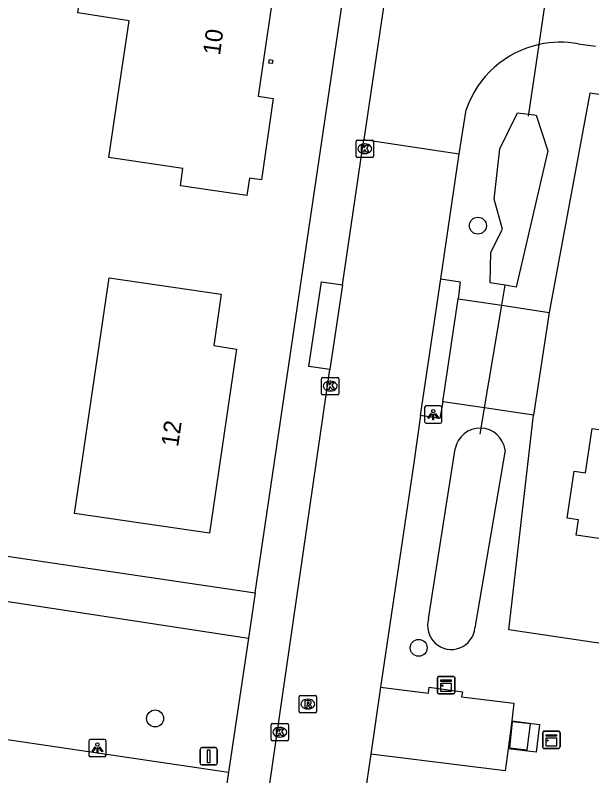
# Model space of a CAD drawing. Extents: x 164150 to 165261, y 382513 to 383432.
# Drawn here: x 164639.57 to 164672.82, y 383010.01 to 383053.88 of the extents above; entities that cross this region are included whole.
import ezdxf

# ---------------------------------------------------------------- set-up
doc = ezdxf.new("R2010")
doc.units = 0
for name, color, linetype in [('IMGEO_Boom', 7, 'Continuous'), ('IMGEO_Duiker', 7, 'Continuous'), ('IMGEO_Fietspad_gesloten', 7, 'Continuous'), ('IMGEO_Greppel_droge_sloot', 7, 'Continuous'), ('IMGEO_Groenvoorziening', 7, 'Continuous'), ('IMGEO_Hek', 7, 'Continuous'), ('IMGEO_Kast', 7, 'Continuous'), ('IMGEO_Kolk', 7, 'Continuous'), ('IMGEO_Lichtpunt', 7, 'Continuous'), ('IMGEO_Pand', 7, 'Continuous'), ('IMGEO_Pand_nummerreeks', 7, 'Continuous'), ('IMGEO_Rijbaan_lokaal_open', 7, 'Continuous'), ('IMGEO_Rioolput', 7, 'Continuous'), ('IMGEO_Verkeersbordpaal', 7, 'Continuous'), ('IMGEO_Voetpad_gesloten', 7, 'Continuous'), ('IMGEO_Voetpad_open', 7, 'Continuous')]:
    doc.layers.add(name, color=color, linetype=linetype)

msp = doc.modelspace()

# ---------------------------------------------------------------- linework, layer by layer
at = {"layer": 'IMGEO_Boom'}
for centre in [(164666.253, 383041.744), (164662.839, 383017.391), (164647.634, 383013.315)]:
    msp.add_circle(centre, 0.489, dxfattribs=at)
at = {"layer": 'IMGEO_Duiker'}
for points in [[(164669.17, 383048.067), (164669.186, 383048.171), (164669.783, 383052.194), (164670.585, 383057.59), (164670.896, 383059.687), (164671.713, 383065.185), (164671.811, 383065.842)], [(164666.384, 383029.725), (164666.441, 383030.064), (164666.638, 383031.227), (164667.64, 383037.152), (164667.835, 383038.307), (164667.844, 383038.358)]]:
    msp.add_lwpolyline(points, dxfattribs=at)
at = {"layer": 'IMGEO_Fietspad_gesloten'}
for points in [[(164622.034, 383014.618), (164651.876, 383010.215)], [(164651.876, 383010.215), (164651.419, 383007.225)]]:
    msp.add_lwpolyline(points, dxfattribs=at)
at = {"layer": 'IMGEO_Greppel_droge_sloot'}
for points in [[(164670.288, 383046.068), (164668.469, 383038.205), (164667.835, 383038.307), (164666.963, 383038.448), (164667.01, 383040.213), (164667.674, 383041.533), (164667.197, 383043.278), (164667.511, 383046.182), (164668.547, 383048.259), (164669.186, 383048.171), (164669.625, 383048.111), (164670.288, 383046.068)], [(164663.413, 383019.071), (164664.949, 383028.878)], [(164667.82, 383028.802), (164666.087, 383018.551)]]:
    msp.add_lwpolyline(points, dxfattribs=at)
for centre, radius, start, end in [((164666.378, 383028.611), 1.454, 7.5389, 169.4284), ((164664.721, 383018.663), 1.37, 162.681, 355.3096)]:
    msp.add_arc(centre, radius, start, end, dxfattribs=at)
at = {"layer": 'IMGEO_Groenvoorziening'}
for points in [[(164676.627, 383048.817), (164672.72, 383049.384), (164670.369, 383036.742)], [(164794.329, 383009.577), (164792.926, 382999.883), (164668.043, 383018.43), (164669.457, 383030.808)], [(164603.697, 383027.909), (164653.403, 383020.558)], [(164619.033, 383023.132), (164620.11, 383022.968), (164653.018, 383017.951)]]:
    msp.add_lwpolyline(points, dxfattribs=at)
at = {"layer": 'IMGEO_Hek'}
msp.add_lwpolyline([(164603.697, 383027.909), (164653.403, 383020.558)], dxfattribs=at)
at = {"layer": 'IMGEO_Kast'}
for p, q in [((164663.921, 383014.82), (164663.921, 383015.661)), ((164663.921, 383015.661), (164663.921, 383014.82)), ((164663.996, 383015.745), (164664.837, 383015.745)), ((164664.837, 383015.745), (164663.996, 383015.745)), ((164664.921, 383015.67), (164664.921, 383014.829)), ((164664.921, 383014.829), (164664.921, 383015.67)), ((164664.846, 383014.745), (164664.005, 383014.745)), ((164664.005, 383014.745), (164664.846, 383014.745)), ((164670.066, 383012.587), (164670.907, 383012.587)), ((164670.907, 383012.587), (164670.066, 383012.587)), ((164669.991, 383011.662), (164669.991, 383012.503)), ((164669.991, 383012.503), (164669.991, 383011.662)), ((164670.991, 383012.512), (164670.991, 383011.671)), ((164670.991, 383011.671), (164670.991, 383012.512)), ((164670.916, 383011.587), (164670.075, 383011.587)), ((164670.075, 383011.587), (164670.916, 383011.587))]:
    msp.add_line(p, q, dxfattribs=at)
for points in [[(164664.116, 383015.535), (164664.716, 383015.535), (164664.716, 383015.45), (164664.116, 383015.45), (164664.116, 383015.535)], [(164664.116, 383015.36), (164664.716, 383015.36), (164664.716, 383014.871), (164664.116, 383014.871), (164664.116, 383015.36)], [(164670.186, 383012.377), (164670.786, 383012.377), (164670.786, 383012.292), (164670.186, 383012.292), (164670.186, 383012.377)], [(164670.186, 383012.202), (164670.786, 383012.202), (164670.786, 383011.713), (164670.186, 383011.713), (164670.186, 383012.202)]]:
    msp.add_lwpolyline(points, dxfattribs=at)
for centre in [(164664.2, 383015.209), (164670.27, 383012.051)]:
    msp.add_circle(centre, 0.0377, dxfattribs=at)
for centre, start, end in [((164663.999, 383015.667), 92.4484, 184.2845), ((164663.999, 383015.667), 92.4484, 184.2845), ((164664.843, 383015.667), 2.4484, 94.2845), ((164664.843, 383015.667), 2.4484, 94.2845), ((164663.999, 383014.823), 182.4484, 274.2845), ((164663.999, 383014.823), 182.4484, 274.2845), ((164664.843, 383014.823), 272.4484, 4.2845), ((164664.843, 383014.823), 272.4484, 4.2845), ((164670.069, 383012.509), 92.4484, 184.2845), ((164670.069, 383012.509), 92.4484, 184.2845), ((164670.913, 383012.509), 2.4484, 94.2845), ((164670.913, 383012.509), 2.4484, 94.2845), ((164670.069, 383011.665), 182.4484, 274.2845), ((164670.069, 383011.665), 182.4484, 274.2845), ((164670.913, 383011.665), 272.4484, 4.2845), ((164670.913, 383011.665), 272.4484, 4.2845)]:
    msp.add_arc(centre, 0.0779, start, end, dxfattribs=at)
at = {"layer": 'IMGEO_Kolk'}
for p, q in [((164659.228, 383045.756), (164659.228, 383046.608)), ((164659.303, 383046.682), (164660.155, 383046.682)), ((164659.716, 383046.462), (164659.741, 383046.462)), ((164660.229, 383046.608), (164660.229, 383045.756)), ((164659.739, 383045.902), (164659.714, 383045.902)), ((164660.155, 383045.682), (164659.303, 383045.682)), ((164657.238, 383032.062), (164657.238, 383032.914)), ((164657.313, 383032.988), (164658.165, 383032.988)), ((164657.726, 383032.768), (164657.751, 383032.768)), ((164658.239, 383032.914), (164658.239, 383032.062)), ((164658.165, 383031.988), (164657.313, 383031.988)), ((164657.749, 383032.208), (164657.724, 383032.208)), ((164654.4, 383013.023), (164655.252, 383013.023)), ((164654.325, 383012.097), (164654.325, 383012.949)), ((164654.813, 383012.803), (164654.838, 383012.803)), ((164655.326, 383012.949), (164655.326, 383012.097)), ((164654.836, 383012.243), (164654.811, 383012.243)), ((164655.252, 383012.023), (164654.4, 383012.023))]:
    msp.add_line(p, q, dxfattribs=at)
for points in [[(164659.228, 383045.756), (164659.228, 383046.608)], [(164659.303, 383046.682), (164660.155, 383046.682)], [(164659.549, 383046.382), (164659.672, 383046.382), (164659.672, 383046.231), (164659.802, 383046.382), (164659.966, 383046.382), (164659.82, 383046.231), (164659.973, 383045.982), (164659.821, 383045.982), (164659.736, 383046.146), (164659.672, 383046.079), (164659.672, 383045.982), (164659.549, 383045.982), (164659.549, 383046.382)], [(164660.229, 383046.608), (164660.229, 383045.756)], [(164660.155, 383045.682), (164659.303, 383045.682)], [(164657.238, 383032.062), (164657.238, 383032.914)], [(164657.313, 383032.988), (164658.165, 383032.988)], [(164658.239, 383032.914), (164658.239, 383032.062)], [(164657.559, 383032.688), (164657.682, 383032.688), (164657.682, 383032.537), (164657.812, 383032.688), (164657.976, 383032.688), (164657.83, 383032.537), (164657.983, 383032.288), (164657.831, 383032.288), (164657.746, 383032.452), (164657.682, 383032.385), (164657.682, 383032.288), (164657.559, 383032.288), (164657.559, 383032.688)], [(164658.165, 383031.988), (164657.313, 383031.988)], [(164654.4, 383013.023), (164655.252, 383013.023)], [(164654.325, 383012.097), (164654.325, 383012.949)], [(164654.646, 383012.723), (164654.769, 383012.723), (164654.769, 383012.572), (164654.899, 383012.723), (164655.063, 383012.723), (164654.917, 383012.572), (164655.07, 383012.323), (164654.918, 383012.323), (164654.833, 383012.487), (164654.769, 383012.42), (164654.769, 383012.323), (164654.646, 383012.323), (164654.646, 383012.723)], [(164655.326, 383012.949), (164655.326, 383012.097)], [(164655.252, 383012.023), (164654.4, 383012.023)]]:
    msp.add_lwpolyline(points, dxfattribs=at)
for centre, start, end in [((164659.305, 383046.606), 91.552, 178.448), ((164659.305, 383046.606), 91.552, 178.448), ((164660.153, 383046.606), 1.552, 88.448), ((164660.153, 383046.606), 1.552, 88.448), ((164659.305, 383045.758), 181.552, 268.448), ((164659.305, 383045.758), 181.552, 268.448), ((164660.153, 383045.758), 271.552, 358.448), ((164660.153, 383045.758), 271.552, 358.448), ((164657.315, 383032.912), 91.552, 178.448), ((164657.315, 383032.912), 91.552, 178.448), ((164658.163, 383032.912), 1.552, 88.448), ((164658.163, 383032.912), 1.552, 88.448), ((164657.315, 383032.064), 181.552, 268.448), ((164657.315, 383032.064), 181.552, 268.448), ((164658.163, 383032.064), 271.552, 358.448), ((164658.163, 383032.064), 271.552, 358.448), ((164654.402, 383012.947), 91.552, 178.448), ((164654.402, 383012.947), 91.552, 178.448), ((164655.25, 383012.947), 1.552, 88.448), ((164655.25, 383012.947), 1.552, 88.448), ((164654.402, 383012.099), 181.552, 268.448), ((164654.402, 383012.099), 181.552, 268.448), ((164655.25, 383012.099), 271.552, 358.448), ((164655.25, 383012.099), 271.552, 358.448)]:
    msp.add_arc(centre, 0.0765, start, end, dxfattribs=at)
for centre, major_axis, ratio, start_param, end_param in [((164659.715, 383046.182), (-0.387, 0.002), 0.722429, 4.712389, 7.853982), ((164659.74, 383046.182), (-0.39, 0.002), 0.717154, 1.570796, 4.712389), ((164657.725, 383032.488), (-0.387, 0.002), 0.722429, 4.712389, 7.853982), ((164657.75, 383032.488), (-0.39, 0.002), 0.717154, 1.570796, 4.712389), ((164654.812, 383012.523), (-0.387, 0.002), 0.722429, 4.712389, 7.853982), ((164654.837, 383012.523), (-0.39, 0.002), 0.717154, 1.570796, 4.712389)]:
    msp.add_ellipse(centre, major_axis=major_axis, ratio=ratio, start_param=start_param, end_param=end_param, dxfattribs=at)
at = {"layer": 'IMGEO_Lichtpunt'}
for p, q in [((164663.18, 383031.248), (164663.18, 383030.441)), ((164663.18, 383031.248), (164663.18, 383030.441)), ((164664.082, 383031.343), (164663.274, 383031.343)), ((164664.082, 383031.343), (164663.274, 383031.343)), ((164664.176, 383030.441), (164664.176, 383031.248)), ((164664.176, 383030.441), (164664.176, 383031.248)), ((164663.274, 383030.347), (164664.082, 383030.347)), ((164663.274, 383030.347), (164664.082, 383030.347)), ((164644.71, 383012.108), (164643.902, 383012.108)), ((164644.71, 383012.108), (164643.902, 383012.108)), ((164643.808, 383012.013), (164643.808, 383011.206)), ((164643.808, 383012.013), (164643.808, 383011.206)), ((164644.804, 383011.206), (164644.804, 383012.013)), ((164644.804, 383011.206), (164644.804, 383012.013)), ((164643.902, 383011.112), (164644.71, 383011.112)), ((164643.902, 383011.112), (164644.71, 383011.112))]:
    msp.add_line(p, q, dxfattribs=at)
for points in [[(164663.554, 383030.912), (164663.593, 383030.884), (164663.405, 383030.622), (164663.367, 383030.649), (164663.554, 383030.912)], [(164663.656, 383030.864), (164663.703, 383030.864), (164663.703, 383030.542), (164663.656, 383030.542), (164663.656, 383030.864)], [(164663.766, 383030.884), (164663.804, 383030.911), (164663.991, 383030.649), (164663.952, 383030.621), (164663.766, 383030.884)], [(164644.182, 383011.677), (164644.221, 383011.649), (164644.033, 383011.387), (164643.995, 383011.414), (164644.182, 383011.677)], [(164644.394, 383011.649), (164644.432, 383011.676), (164644.619, 383011.414), (164644.58, 383011.386), (164644.394, 383011.649)], [(164644.284, 383011.629), (164644.331, 383011.629), (164644.331, 383011.307), (164644.284, 383011.307), (164644.284, 383011.629)]]:
    msp.add_lwpolyline(points, dxfattribs=at)
for centre in [(164663.679, 383031.046), (164644.307, 383011.811)]:
    msp.add_circle(centre, 0.0994, dxfattribs=at)
for centre, start, end in [((164663.274, 383031.248), 90, 180), ((164663.274, 383031.248), 90, 180), ((164664.082, 383031.248), 0, 90), ((164664.082, 383031.248), 0, 90), ((164663.274, 383030.441), 180, 270), ((164663.274, 383030.441), 180, 270), ((164664.082, 383030.441), 270, 0), ((164664.082, 383030.441), 270, 360), ((164643.902, 383012.013), 90, 180), ((164643.902, 383012.013), 90, 180), ((164644.71, 383012.013), 0, 90), ((164644.71, 383012.013), 0, 90), ((164643.902, 383011.206), 180, 270), ((164643.902, 383011.206), 180, 270), ((164644.71, 383011.206), 270, 0), ((164644.71, 383011.206), 270, 360)]:
    msp.add_arc(centre, 0.0946, start, end, dxfattribs=at)
at = {"layer": 'IMGEO_Pand'}
for points in [[(164643.979, 383059.556), (164649.903, 383058.694), (164649.464, 383055.724), (164653.421, 383055.143), (164654.417, 383054.988), (164653.922, 383051.582), (164653.571, 383049.213), (164654.187, 383049.123), (164654.45, 383049.082), (164653.769, 383044.382), (164653.075, 383044.477), (164652.926, 383043.491), (164649.091, 383044.05), (164649.237, 383045.049), (164644.968, 383045.674), (164645.482, 383049.186), (164646.131, 383053.57), (164643.171, 383054.013), (164643.979, 383059.556)], [(164654.422, 383051.297), (164654.384, 383051.092), (164654.191, 383051.127), (164654.228, 383051.332), (164654.422, 383051.297)], [(164644.985, 383038.74), (164651.453, 383037.79), (164651.024, 383034.828), (164652.338, 383034.618), (164650.781, 383024.013), (164642.976, 383025.139), (164644.985, 383038.74)], [(164690.562, 383027.137), (164683.784, 383028.147), (164682.464, 383019.289), (164675.536, 383020.322), (164675.979, 383023.295), (164671.929, 383023.898), (164672.059, 383024.768), (164671.396, 383024.867), (164671.8, 383027.577), (164672.463, 383027.479), (164672.845, 383030.044), (164676.882, 383029.443), (164677.368, 383032.706), (164691.087, 383030.663), (164690.562, 383027.137)]]:
    msp.add_lwpolyline(points, dxfattribs=at)
at = {"layer": 'IMGEO_Rijbaan_lokaal_open'}
for points in [[(164663.299, 383071.06), (164660.382, 383051.508), (164659.675, 383046.714)], [(164672.044, 383052.229), (164673.036, 383052.095)], [(164665.176, 383045.892), (164665.587, 383048.434)], [(164658.441, 383038.338), (164659.675, 383046.714)], [(164659.675, 383046.714), (164665.176, 383045.892)], [(164664.112, 383038.673), (164665.176, 383045.892)], [(164662.945, 383030.79), (164664.112, 383038.673)], [(164658.441, 383038.338), (164657.714, 383033.452)], [(164653.078, 383001.462), (164657.714, 383033.452)], [(164662.945, 383030.79), (164662.544, 383027.92), (164660.646, 383015.127)], [(164660.646, 383015.127), (164660.073, 383011.264)], [(164660.073, 383011.264), (164659.708, 383008.804)]]:
    msp.add_lwpolyline(points, dxfattribs=at)
for centre, radius, start, end in [((164671.002, 383046.613), 5.713, 102.3162, 161.4103), ((164671.001, 383046.587), 5.737, 79.5212, 102.2525)]:
    msp.add_arc(centre, radius, start, end, dxfattribs=at)
at = {"layer": 'IMGEO_Rioolput'}
for p, q in [((164655.944, 383013.718), (164655.944, 383014.57)), ((164656.019, 383014.644), (164656.871, 383014.644)), ((164656.432, 383014.424), (164656.457, 383014.424)), ((164656.945, 383014.57), (164656.945, 383013.718)), ((164656.455, 383013.864), (164656.43, 383013.864)), ((164656.871, 383013.644), (164656.019, 383013.644))]:
    msp.add_line(p, q, dxfattribs=at)
for points in [[(164655.944, 383013.718), (164655.944, 383014.57)], [(164656.019, 383014.644), (164656.871, 383014.644)], [(164656.533, 383014.342), (164656.281, 383014.344), (164656.281, 383013.944)], [(164656.945, 383014.57), (164656.945, 383013.718)], [(164656.281, 383013.944), (164656.405, 383013.944), (164656.405, 383014.106), (164656.416, 383014.106)], [(164656.459, 383014.263), (164656.405, 383014.263), (164656.405, 383014.182)], [(164656.405, 383014.182), (164656.457, 383014.182)], [(164656.463, 383014.077), (164656.534, 383013.944), (164656.674, 383013.944), (164656.609, 383014.07)], [(164656.871, 383013.644), (164656.019, 383013.644)]]:
    msp.add_lwpolyline(points, dxfattribs=at)
for centre, radius, start, end in [((164656.021, 383014.568), 0.0765, 91.552, 178.448), ((164656.021, 383014.568), 0.0765, 91.552, 178.448), ((164656.532, 383014.232), 0.109, 350.3612, 89.416), ((164656.869, 383014.568), 0.0765, 1.552, 88.448), ((164656.869, 383014.568), 0.0765, 1.552, 88.448), ((164656.415, 383014.053), 0.0533, 26.0293, 88.6989), ((164656.441, 383014.371), 0.19, 274.7715, 282.9687), ((164656.465, 383014.167), 0.0964, 77.0061, 93.1865), ((164656.479, 383014.224), 0.0378, 276.6634, 79.6772), ((164656.53, 383014.232), 0.112, 277.5842, 350.9817), ((164656.514, 383014.017), 0.108, 29.5134, 73.7905), ((164656.021, 383013.72), 0.0765, 181.552, 268.448), ((164656.021, 383013.72), 0.0765, 181.552, 268.448), ((164656.869, 383013.72), 0.0765, 271.552, 358.448), ((164656.869, 383013.72), 0.0765, 271.552, 358.448)]:
    msp.add_arc(centre, radius, start, end, dxfattribs=at)
for centre, major_axis, ratio, start_param, end_param in [((164656.431, 383014.144), (-0.387, 0.002), 0.722429, 4.712389, 7.853982), ((164656.456, 383014.144), (-0.39, 0.002), 0.717154, 1.570796, 4.712389)]:
    msp.add_ellipse(centre, major_axis=major_axis, ratio=ratio, start_param=start_param, end_param=end_param, dxfattribs=at)
at = {"layer": 'IMGEO_Verkeersbordpaal'}
for p, q in [((164650.23, 383010.733), (164650.23, 383011.533)), ((164650.23, 383011.533), (164650.23, 383010.733)), ((164650.33, 383011.633), (164651.12, 383011.633)), ((164651.12, 383011.633), (164650.33, 383011.633)), ((164651.22, 383011.533), (164651.22, 383010.733)), ((164651.22, 383010.733), (164651.22, 383011.533)), ((164651.12, 383010.633), (164650.33, 383010.633)), ((164650.33, 383010.633), (164651.12, 383010.633))]:
    msp.add_line(p, q, dxfattribs=at)
msp.add_lwpolyline([(164650.65, 383011.508), (164650.8, 383011.508), (164650.8, 383010.758), (164650.65, 383010.758), (164650.65, 383011.508)], dxfattribs=at)
for centre, start, end in [((164650.33, 383011.533), 90, 180), ((164650.33, 383011.533), 90, 180), ((164651.12, 383011.533), 0, 90), ((164651.12, 383011.533), 360, 90), ((164650.33, 383010.733), 180, 270), ((164650.33, 383010.733), 180, 270), ((164651.12, 383010.733), 270, 0), ((164651.12, 383010.733), 270, 0)]:
    msp.add_arc(centre, 0.1, start, end, dxfattribs=at)
at = {"layer": 'IMGEO_Voetpad_gesloten'}
for points in [[(164668.204, 383013.184), (164669.801, 383012.974), (164669.613, 383011.378), (164668.005, 383011.557)], [(164668.204, 383013.184), (164668.005, 383011.557)], [(164669.281, 383013.003), (164668.235, 383013.124), (164668.069, 383011.621), (164669.106, 383011.507), (164669.281, 383013.003)]]:
    msp.add_lwpolyline(points, dxfattribs=at)
at = {"layer": 'IMGEO_Voetpad_open'}
for points in [[(164653.403, 383020.558), (164672.613, 383150.649)], [(164657.714, 383033.452), (164656.509, 383033.621), (164657.237, 383038.501), (164658.441, 383038.338)], [(164664.112, 383038.673), (164665.241, 383038.503), (164665.117, 383037.531)], [(164664.234, 383031.584), (164665.117, 383037.531)], [(164665.117, 383037.531), (164667.64, 383037.152), (164670.369, 383036.742)], [(164670.369, 383036.742), (164669.457, 383030.808)], [(164664.234, 383031.584), (164664.063, 383030.618), (164662.945, 383030.79)], [(164669.457, 383030.808), (164666.638, 383031.227), (164664.234, 383031.584)], [(164653.403, 383020.558), (164653.018, 383017.951)], [(164653.018, 383017.951), (164651.876, 383010.215)], [(164660.646, 383015.127), (164663.404, 383014.779), (164663.437, 383015.117), (164665.365, 383014.843), (164665.318, 383014.554), (164668.337, 383014.189), (164668.204, 383013.184)], [(164668.005, 383011.557), (164667.823, 383010.303), (164660.073, 383011.264)]]:
    msp.add_lwpolyline(points, dxfattribs=at)

# ---------------------------------------------------------------- texts
at = {"layer": 'IMGEO_Pand_nummerreeks'}
for s, rotation, p in [('10', 82.1983, (164651.375, 383051.541)), ('12', 81.6468, (164648.959, 383028.951))]:
    msp.add_text(s, height=1, rotation=rotation, dxfattribs=at).set_placement(p)

doc.saveas('drawing.dxf')
